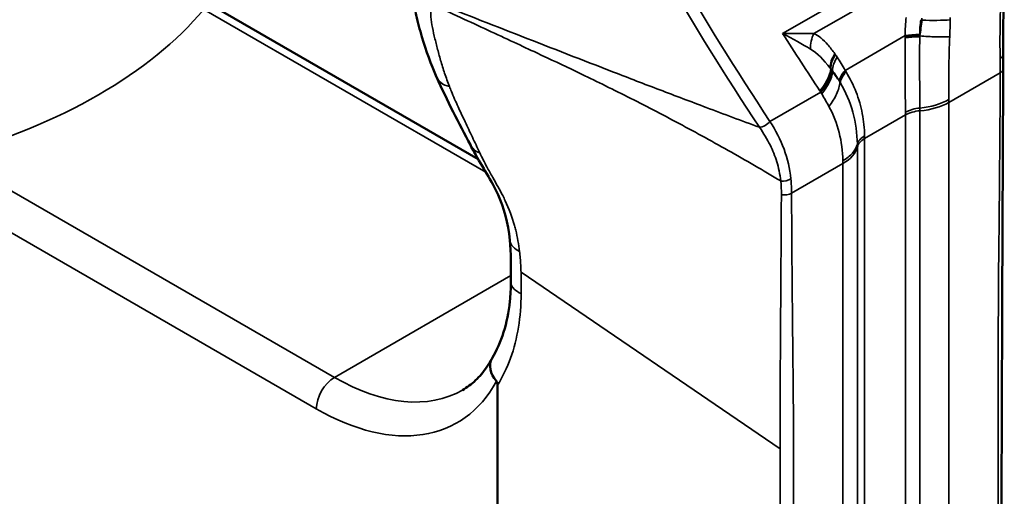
# Model space of a CAD drawing. Header units: millimetres. Extents: x 0 to 14369, y -869 to 2970.
# Tile 465 of 656: x 3637 to 3657, y 1113 to 1123. Entities that reach past the tile are written whole.
import ezdxf

# ---------------------------------------------------------------- set-up
doc = ezdxf.new("R2010")
doc.units = ezdxf.units.MM
doc.header["$LTSCALE"] = 10
doc.layers.add('Sichtbar (ISO)', color=7, linetype='Continuous', lineweight=50)
doc.layers.add('Sichtbar schmal (ISO)', color=7, linetype='Continuous', lineweight=35)

msp = doc.modelspace()

# ---------------------------------------------------------------- linework, layer by layer
at = {"layer": 'Sichtbar (ISO)'}
for p, q in [((3641.277, 1122.85), (3646.383, 1119.902)), ((3652.962, 1121.987), (3652.962, 1121.987)), ((3653.787, 1121.137), (3653.787, 1121.137)), ((3653.621, 1121.041), (3653.622, 1121.041)), ((3649.851, 1120.837), (3649.851, 1120.837)), ((3649.851, 1120.837), (3649.851, 1120.837)), ((3650.435, 1120.528), (3650.435, 1120.528)), ((3646.23, 1120.178), (3646.23, 1120.178)), ((3652.09, 1120.157), (3652.09, 1120.157)), ((3651.605, 1119.877), (3651.605, 1119.877)), ((3652.274, 1119.582), (3652.274, 1119.583)), ((3652.274, 1119.583), (3652.274, 1119.582)), ((3647.001, 1118.319), (3647.001, 1118.319)), ((3648.774, 1116.632), (3648.774, 1116.632)), ((3649.922, 1115.849), (3649.922, 1115.849)), ((3649.922, 1115.849), (3649.922, 1115.849))]:
    msp.add_line(p, q, dxfattribs=at)
msp.add_ellipse((3647.087, 1115.76), major_axis=(0.435, -0.247), ratio=0.751725, start_param=3.125713, end_param=4.285466, dxfattribs=at)
for points, knots in [([(3645.572, 1121.506), (3645.463, 1121.755), (3645.368, 1122.017), (3645.244, 1122.426), (3645.206, 1122.567), (3645.162, 1122.761), (3645.152, 1122.809), (3645.136, 1122.894), (3645.13, 1122.93), (3645.114, 1123.026), (3645.106, 1123.086), (3645.101, 1123.168), (3645.1, 1123.188), (3645.1, 1123.208)], [0, 0, 0, 0, 0.1182305, 0.1182305, 0.178174, 0.178174, 0.1967044, 0.1967044, 0.2120995, 0.2120995, 0.2325805, 0.2325805, 0.2392735, 0.2392735, 0.2392735, 0.2392735]), ([(3656.653, 1123.261), (3656.645, 1123.035), (3656.638, 1122.811), (3656.628, 1122.37), (3656.626, 1122.15), (3656.63, 1121.948)], [0, 0, 0, 0, 0.0682205, 0.0682205, 0.139307, 0.139307, 0.139307, 0.139307]), ([(3647.001, 1118.319), (3646.968, 1118.661), (3646.886, 1118.951), (3646.645, 1119.481), (3646.469, 1119.742), (3646.279, 1120.086), (3646.254, 1120.132), (3646.23, 1120.178)], [0, 0, 0, 0, 0.1409185, 0.1409185, 0.2952903, 0.2952903, 0.3186021, 0.3186021, 0.3186021, 0.3186021]), ([(3646.655, 1116.012), (3646.835, 1116.314), (3646.957, 1116.694), (3647.013, 1117.247), (3647.02, 1117.375), (3647.02, 1117.506)], [0, 0, 0, 0, 0.1753111, 0.1753111, 0.2255553, 0.2255553, 0.2255553, 0.2255553]), ([(3646.649, 1116.002), (3646.619, 1115.946), (3646.587, 1115.893), (3646.519, 1115.793), (3646.484, 1115.746), (3646.41, 1115.659), (3646.372, 1115.619), (3646.292, 1115.543), (3646.251, 1115.509), (3646.166, 1115.445), (3646.122, 1115.416), (3646.077, 1115.39)], [0.4436491, 0.4436491, 0.4436491, 0.4436491, 0.5119989, 0.5119989, 0.5803487, 0.5803487, 0.6486985, 0.6486985, 0.7170484, 0.7170484, 0.7853982, 0.7853982, 0.7853982, 0.7853982]), ([(3646.738, 1115.565), (3646.74, 1115.563), (3646.742, 1115.56), (3646.746, 1115.554), (3646.747, 1115.551), (3646.751, 1115.541), (3646.753, 1115.533), (3646.758, 1115.512), (3646.759, 1115.496), (3646.759, 1115.483)], [-0.009508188, -0.009508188, -0.009508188, -0.009508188, -0.008530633, -0.008530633, -0.007495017, -0.007495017, -0.005132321, -0.005132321, -0.000260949, -0.000260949, -0.000260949, -0.000260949]), ([(3646.759, 1115.483), (3646.76, 1114.977), (3646.759, 1114.469), (3646.758, 1113.962), (3646.757, 1112.614), (3646.758, 1111.269), (3646.759, 1109.922)], [0.0000026, 0.0000026, 0.0000026, 0.0000026, 0.2735195, 0.2735195, 0.2735195, 1, 1, 1, 1])]:
    msp.add_open_spline(points, degree=3, knots=knots, dxfattribs=at)
for points in [[(3656.63, 1121.948), (3656.632, 1121.853), (3656.632, 1121.76), (3656.632, 1121.669)], [(3656.632, 1121.669), (3656.614, 1117.752), (3656.594, 1113.837), (3656.594, 1109.932)], [(3656.632, 1121.669), (3656.632, 1121.669), (3656.632, 1121.669), (3656.632, 1121.669)], [(3646.23, 1120.178), (3646.007, 1120.606), (3645.776, 1121.04), (3645.571, 1121.507)], [(3647.02, 1117.505), (3647.02, 1117.788), (3647.025, 1118.072), (3647.001, 1118.319)]]:
    msp.add_open_spline(points, degree=3, dxfattribs=at)
at = {"layer": 'Sichtbar schmal (ISO)'}
for p, q in [((3655.64, 1124.272), (3652.325, 1122.359)), ((3652.937, 1122.355), (3655.103, 1123.606)), ((3641.027, 1122.825), (3646.534, 1119.646)), ((3655.044, 1122.617), (3655.026, 1122.626)), ((3653.545, 1121.636), (3654.719, 1122.314)), ((3654.718, 1122.271), (3654.719, 1122.287)), ((3653.265, 1121.665), (3653.282, 1121.636)), ((3653.3, 1121.609), (3653.297, 1121.628)), ((3653.557, 1121.617), (3653.564, 1121.605)), ((3655.572, 1121.01), (3656.574, 1121.588)), ((3653.071, 1121.21), (3652.078, 1120.638)), ((3653.071, 1121.21), (3653.053, 1121.236)), ((3653.587, 1121.123), (3653.588, 1121.124)), ((3653.756, 1121.22), (3653.756, 1121.221)), ((3655.572, 1097.581), (3655.572, 1121.01)), ((3653.926, 1120.304), (3654.724, 1120.765)), ((3654.724, 1120.765), (3654.724, 1097.336)), ((3655.006, 1097.417), (3655.006, 1120.846)), ((3653.926, 1096.875), (3653.926, 1120.304)), ((3650.872, 1120.29), (3650.872, 1120.29)), ((3652.05, 1120.236), (3652.05, 1120.236)), ((3653.784, 1120.141), (3653.784, 1096.712)), ((3643.577, 1115.638), (3636.077, 1119.967)), ((3651.517, 1119.928), (3651.517, 1119.928)), ((3652.5, 1119.236), (3653.501, 1119.814)), ((3653.501, 1119.814), (3653.501, 1096.385)), ((3635.724, 1119.355), (3643.223, 1115.025)), ((3647.02, 1117.626), (3643.577, 1115.638)), ((3647.218, 1117.74), (3647.218, 1117.74)), ((3647.22, 1117.691), (3652.277, 1114.244)), ((3648.774, 1116.632), (3648.774, 1116.632)), ((3649.198, 1116.342), (3649.198, 1116.342)), ((3649.198, 1116.342), (3649.198, 1116.342)), ((3649.834, 1115.909), (3649.834, 1115.909)), ((3649.834, 1115.909), (3649.834, 1115.909))]:
    msp.add_line(p, q, dxfattribs=at)
for centre, major_axis, ratio, start_param, end_param in [((3631.414, 1125.517), (-10.684, 0), 0.57735, 2.022432, 2.689957), ((3654.924, 1122.749), (-0.999, 0.05), 0.127643, 1.697654, 2.313165), ((3579.681, 1145.127), (-73.987, 23.821), 0.037653, 3.301247, 3.344897), ((3653.29, 1122.128), (0.135, 0.482), 0.82826, 1.319921, 1.953609), ((3655.053, 1122.207), (-0.5, -0.001), 0.173352, 4.812698, 5.446897), ((3655.053, 1122.254), (0.5, 0.003), 0.167172, 1.67381, 2.302216), ((3653.693, 1121.834), (0.378, 0.327), 0.691016, 1.940548, 2.617465), ((3653.737, 1121.781), (0.387, 0.317), 0.662857, 1.974535, 2.634899), ((3656.43, 1121.944), (0.2, 0.004), 0.515334, 5.485765, 6.283185), ((3652.402, 1121.33), (0.833, 0.554), 0.539516, 5.224761, 5.837401), ((3652.42, 1121.303), (0.828, 0.56), 0.550007, 5.217553, 5.833059), ((3653.304, 1120.654), (0.324, -1.159), 0.341033, 2.204078, 2.46743), ((3653.879, 1121.576), (-0.431, -0.253), 0.515543, 5.254699, 5.886717), ((3653.899, 1121.541), (0.433, 0.25), 0.520714, 2.113807, 2.748005), ((3646.511, 1118.017), (2.35, 4.07), 0.57735, 5.774295, 5.774325), ((3646.511, 1118.017), (2.35, 4.07), 0.57735, 5.774295, 5.774325), ((3655.077, 1120.618), (-0.5, -0.005), 0.569911, 4.847982, 5.491485), ((3654.865, 1121.463), (-1, -0.011), 0.569872, 1.7064, 2.349901), ((3654.865, 1121.418), (1, 0), 0.57735, 4.854286, 5.497788), ((3654.289, 1121.284), (-0.189, 1.909), 0.362297, 4.445319, 4.473942), ((3651.824, 1123.173), (-2.65, 4.59), 0.57735, 3.926991, 3.939765), ((3651.188, 1122.806), (2.5, -4.33), 0.57735, 0.785398, 0.798179), ((3655.077, 1120.561), (0.5, 0), 0.57735, 1.712693, 2.356194), ((3654.279, 1120.1), (-0.5, 0), 0.57735, 5.497788, 6.141288), ((3650.39, 1122.345), (-2.5, 4.33), 0.57735, 3.926991, 3.939688), ((3652.794, 1120.222), (1, 0), 0.57735, 5.497787, 6.141288), ((3652.943, 1120.892), (-0.34, 2.136), 0.360255, 4.296096, 4.322532), ((3649.754, 1121.978), (2.65, -4.59), 0.57735, 0.785398, 0.798157), ((3652.346, 1119.586), (0.199, 0.018), 0.561975, 4.379917, 5.448083), ((3648.09, 1119.944), (3.915, -1.987), 0.780445, 0.373084, 0.447732), ((3643.577, 1115.229), (-0.25, -0.433), 0.57735, 3.926991, 5.497787), ((3643.223, 1119.516), (2.75, -4.763), 0.57735, 5.497787, 6.62643), ((3643.577, 1119.72), (2.5, -4.33), 0.57735, 5.497787, 6.283185)]:
    msp.add_ellipse(centre, major_axis=major_axis, ratio=ratio, start_param=start_param, end_param=end_param, dxfattribs=at)
for points in [[(3651.876, 1120.523), (3650.552, 1122.518), (3649.317, 1124.628), (3648.221, 1126.876)], [(3648.454, 1126.975), (3649.537, 1124.735), (3650.763, 1122.629), (3652.078, 1120.638)], [(3656.571, 1121.873), (3656.562, 1122.294), (3656.575, 1122.763), (3656.586, 1123.241)], [(3645.466, 1122.933), (3645.455, 1122.866), (3645.453, 1122.735), (3645.477, 1122.528), (3645.524, 1122.308), (3645.583, 1122.076), (3645.647, 1121.833), (3645.726, 1121.579), (3645.788, 1121.406), (3645.822, 1121.319)], [(3652.29, 1119.475), (3651.947, 1119.681), (3651.26, 1120.079), (3650.239, 1120.637), (3649.231, 1121.159), (3648.256, 1121.634), (3647.578, 1121.953), (3646.591, 1122.414), (3645.86, 1122.751), (3645.466, 1122.933)], [(3654.719, 1122.314), (3654.714, 1122.434), (3654.722, 1122.554), (3654.74, 1122.671)], [(3655.026, 1122.626), (3655.007, 1122.531), (3654.999, 1122.433), (3655.001, 1122.337)], [(3655.004, 1122.308), (3655.019, 1122.411), (3655.034, 1122.514), (3655.044, 1122.617)], [(3655.046, 1122.654), (3655.045, 1122.642), (3655.045, 1122.629), (3655.044, 1122.617)], [(3655.595, 1122.622), (3655.595, 1122.512), (3655.592, 1122.403), (3655.587, 1122.294)], [(3655.595, 1122.667), (3655.595, 1122.652), (3655.595, 1122.637), (3655.595, 1122.622)], [(3653.053, 1121.236), (3652.808, 1121.607), (3652.565, 1121.981), (3652.325, 1122.359)], [(3652.325, 1122.359), (3652.548, 1122.354), (3652.754, 1122.353), (3652.937, 1122.355)], [(3652.937, 1122.355), (3652.983, 1122.334), (3653.073, 1122.276), (3653.207, 1122.143), (3653.299, 1122.025), (3653.346, 1121.959)], [(3654.718, 1122.271), (3654.715, 1122.102), (3654.714, 1121.767), (3654.718, 1121.273), (3654.722, 1120.965), (3654.723, 1120.817)], [(3654.719, 1122.287), (3654.719, 1122.296), (3654.719, 1122.306), (3654.719, 1122.314)], [(3655.004, 1122.308), (3654.901, 1122.307), (3654.796, 1122.299), (3654.719, 1122.287)], [(3655.004, 1122.308), (3655.004, 1122.317), (3655.002, 1122.328), (3655.001, 1122.337)], [(3655.003, 1122.293), (3655.003, 1122.295), (3655.003, 1122.298), (3655.003, 1122.303), (3655.004, 1122.306), (3655.004, 1122.308)], [(3655.587, 1122.294), (3655.58, 1122.153), (3655.572, 1121.872), (3655.569, 1121.457), (3655.57, 1121.194), (3655.572, 1121.065)], [(3653.253, 1121.681), (3653.126, 1121.843), (3653.003, 1121.972), (3652.87, 1122.051)], [(3653.346, 1121.959), (3653.35, 1121.953), (3653.354, 1121.948), (3653.358, 1121.942)], [(3653.358, 1121.942), (3653.369, 1121.926), (3653.381, 1121.909), (3653.392, 1121.892)], [(3653.392, 1121.892), (3653.444, 1121.816), (3653.495, 1121.73), (3653.545, 1121.636)], [(3656.574, 1121.588), (3656.574, 1121.681), (3656.573, 1121.776), (3656.571, 1121.873)], [(3653.265, 1121.666), (3653.261, 1121.672), (3653.257, 1121.675), (3653.253, 1121.681)], [(3653.297, 1121.628), (3653.286, 1121.642), (3653.276, 1121.653), (3653.265, 1121.666)], [(3653.282, 1121.636), (3653.288, 1121.627), (3653.294, 1121.618), (3653.3, 1121.609)], [(3653.3, 1121.609), (3653.315, 1121.589), (3653.344, 1121.548), (3653.387, 1121.485), (3653.416, 1121.447), (3653.431, 1121.429)], [(3653.443, 1121.407), (3653.452, 1121.471), (3653.494, 1121.548), (3653.557, 1121.617)], [(3653.545, 1121.636), (3653.549, 1121.63), (3653.553, 1121.623), (3653.557, 1121.617)], [(3653.564, 1121.605), (3653.641, 1121.48), (3653.771, 1121.218), (3653.894, 1120.793), (3653.924, 1120.503), (3653.925, 1120.356)], [(3653.443, 1121.407), (3653.444, 1121.406), (3653.445, 1121.405), (3653.447, 1121.4), (3653.449, 1121.398), (3653.45, 1121.396)], [(3653.784, 1120.194), (3653.778, 1120.617), (3653.667, 1121.03), (3653.45, 1121.396)], [(3653.09, 1121.176), (3653.084, 1121.187), (3653.077, 1121.199), (3653.071, 1121.21)], [(3653.228, 1120.933), (3653.184, 1121.013), (3653.138, 1121.094), (3653.09, 1121.176)], [(3653.501, 1119.87), (3653.496, 1120.242), (3653.404, 1120.613), (3653.228, 1120.933)], [(3652.078, 1120.638), (3652.301, 1120.291), (3652.451, 1119.917), (3652.487, 1119.515)], [(3653.784, 1120.194), (3653.799, 1120.254), (3653.851, 1120.313), (3653.925, 1120.356)], [(3652.487, 1119.515), (3652.495, 1119.422), (3652.499, 1119.328), (3652.5, 1119.236)], [(3652.301, 1119.206), (3652.333, 1119.201), (3652.41, 1119.199), (3652.476, 1119.222), (3652.5, 1119.236)], [(3647.22, 1117.691), (3647.218, 1117.739), (3647.214, 1117.833), (3647.205, 1117.97), (3647.196, 1118.057), (3647.191, 1118.099)]]:
    msp.add_open_spline(points, degree=3, dxfattribs=at)
for points, knots in [([(3645.462, 1122.992), (3646.048, 1122.764), (3646.634, 1122.534), (3647.22, 1122.305), (3647.82, 1122.07), (3648.421, 1121.836), (3649.023, 1121.603), (3649.174, 1121.544), (3649.324, 1121.486), (3649.475, 1121.428), (3649.626, 1121.37), (3649.777, 1121.312), (3649.928, 1121.255), (3650.079, 1121.197), (3650.23, 1121.14), (3650.382, 1121.082), (3650.533, 1121.025), (3650.685, 1120.968), (3650.836, 1120.911), (3651.182, 1120.781), (3651.529, 1120.651), (3651.876, 1120.523)], [0, 0, 0, 0, 0.275282, 0.275282, 0.275282, 0.557214, 0.557214, 0.557214, 0.627697, 0.627697, 0.627697, 0.69818, 0.69818, 0.69818, 0.768663, 0.768663, 0.768663, 0.839146, 0.839146, 0.839146, 1, 1, 1, 1]), ([(3655.003, 1122.293), (3654.999, 1122.135), (3654.999, 1121.976), (3654.999, 1121.818), (3654.999, 1121.66), (3655, 1121.503), (3655.001, 1121.349), (3655.003, 1121.195), (3655.005, 1121.045), (3655.006, 1120.9)], [0, 0, 0, 0, 0.333333, 0.333333, 0.333333, 0.666667, 0.666667, 0.666667, 1, 1, 1, 1]), ([(3655.587, 1122.294), (3655.509, 1122.29), (3655.417, 1122.289), (3655.317, 1122.291), (3655.217, 1122.293), (3655.111, 1122.3), (3655.004, 1122.308)], [0, 0, 0, 0, 0.5, 0.5, 0.5, 1, 1, 1, 1]), ([(3653.265, 1121.666), (3653.264, 1121.695), (3653.268, 1121.726), (3653.275, 1121.757), (3653.282, 1121.788), (3653.292, 1121.819), (3653.306, 1121.85), (3653.32, 1121.881), (3653.338, 1121.912), (3653.358, 1121.942)], [0, 0, 0, 0, 0.333333, 0.333333, 0.333333, 0.666667, 0.666667, 0.666667, 1, 1, 1, 1]), ([(3653.053, 1121.236), (3653.093, 1121.284), (3653.128, 1121.333), (3653.157, 1121.381), (3653.186, 1121.429), (3653.21, 1121.477), (3653.229, 1121.525), (3653.247, 1121.573), (3653.259, 1121.622), (3653.265, 1121.666)], [0, 0, 0, 0, 0.3333333, 0.3333333, 0.3333333, 0.6666667, 0.6666667, 0.6666667, 0.9999485, 0.9999485, 0.9999485, 0.9999485]), ([(3656.574, 1121.588), (3656.598, 1121.602), (3656.626, 1121.629), (3656.632, 1121.659), (3656.632, 1121.669)], [0, 0, 0, 0, 0.5, 0.7206639, 0.7206639, 0.7206639, 0.7206639]), ([(3645.572, 1121.506), (3645.578, 1121.492), (3645.6, 1121.45), (3645.675, 1121.369), (3645.763, 1121.331), (3645.822, 1121.319)], [0.5639149, 0.5639149, 0.5639149, 0.5639149, 0.6247675, 0.7499678, 0.9999646, 0.9999646, 0.9999646, 0.9999646]), ([(3656.536, 1109.851), (3656.536, 1110.828), (3656.536, 1112.292), (3656.536, 1114), (3656.536, 1114.977), (3656.536, 1115.709), (3656.535, 1116.319), (3656.536, 1116.807), (3656.537, 1117.174), (3656.539, 1117.542), (3656.544, 1118.032), (3656.55, 1118.524), (3656.555, 1119.015), (3656.559, 1119.505), (3656.567, 1120.364), (3656.571, 1121.099), (3656.574, 1121.588)], [0, 0, 0, 0, 0.25, 0.375, 0.4375, 0.5, 0.5625, 0.59375, 0.625, 0.65625, 0.6875, 0.75, 0.78125, 0.8125, 0.875, 1, 1, 1, 1]), ([(3646.414, 1120.024), (3646.365, 1120.127), (3646.317, 1120.23), (3646.269, 1120.333), (3646.222, 1120.432), (3646.176, 1120.531), (3646.129, 1120.63), (3646.124, 1120.641), (3646.119, 1120.653), (3646.113, 1120.664), (3646.072, 1120.751), (3646.031, 1120.838), (3645.99, 1120.926), (3645.945, 1121.024), (3645.901, 1121.123), (3645.859, 1121.226), (3645.846, 1121.257), (3645.834, 1121.288), (3645.822, 1121.319)], [0, 0, 0, 0, 0.2405736, 0.2405736, 0.2405736, 0.4731695, 0.4731695, 0.4731695, 0.5, 0.5, 0.5, 0.7047926, 0.7047926, 0.7047926, 0.9324323, 0.9324323, 0.9324323, 1, 1, 1, 1]), ([(3653.228, 1120.933), (3653.291, 1121.009), (3653.344, 1121.092), (3653.38, 1121.173), (3653.417, 1121.254), (3653.438, 1121.335), (3653.443, 1121.407)], [0, 0, 0, 0, 0.5, 0.5, 0.5, 1, 1, 1, 1]), ([(3653.431, 1121.429), (3653.433, 1121.426), (3653.435, 1121.422), (3653.437, 1121.418), (3653.439, 1121.414), (3653.441, 1121.411), (3653.443, 1121.407)], [0, 0, 0, 0, 0.5, 0.5, 0.5, 1, 1, 1, 1]), ([(3652.078, 1120.638), (3652.056, 1120.611), (3652.023, 1120.581), (3651.986, 1120.56), (3651.949, 1120.539), (3651.908, 1120.527), (3651.876, 1120.523)], [0, 0, 0, 0, 0.5, 0.5, 0.5, 1, 1, 1, 1]), ([(3652.29, 1119.475), (3652.273, 1119.609), (3652.246, 1119.736), (3652.211, 1119.851), (3652.176, 1119.965), (3652.134, 1120.067), (3652.08, 1120.178), (3652.025, 1120.288), (3651.957, 1120.407), (3651.876, 1120.523)], [0, 0, 0, 0, 0.333333, 0.333333, 0.333333, 0.666667, 0.666667, 0.666667, 1, 1, 1, 1]), ([(3646.23, 1120.178), (3646.242, 1120.154), (3646.258, 1120.132), (3646.276, 1120.113), (3646.314, 1120.072), (3646.363, 1120.042), (3646.414, 1120.024)], [0.6358402, 0.6358402, 0.6358402, 0.6358402, 0.7516945, 0.7516945, 0.7516945, 0.9997917, 0.9997917, 0.9997917, 0.9997917]), ([(3653.501, 1119.87), (3653.575, 1119.912), (3653.639, 1119.963), (3653.688, 1120.018), (3653.736, 1120.074), (3653.769, 1120.134), (3653.784, 1120.194)], [0.0000006, 0.0000006, 0.0000006, 0.0000006, 0.5, 0.5, 0.5, 1, 1, 1, 1]), ([(3647.191, 1118.099), (3647.174, 1118.239), (3647.15, 1118.377), (3647.116, 1118.513), (3647.109, 1118.543), (3647.101, 1118.573), (3647.092, 1118.603), (3647.046, 1118.768), (3646.984, 1118.931), (3646.911, 1119.087), (3646.895, 1119.121), (3646.879, 1119.155), (3646.862, 1119.188), (3646.802, 1119.308), (3646.736, 1119.423), (3646.668, 1119.542), (3646.629, 1119.61), (3646.59, 1119.68), (3646.552, 1119.752), (3646.505, 1119.84), (3646.459, 1119.932), (3646.414, 1120.024)], [0, 0, 0, 0, 0.204896, 0.204896, 0.204896, 0.25, 0.25, 0.25, 0.5, 0.5, 0.5, 0.554966, 0.554966, 0.554966, 0.75, 0.75, 0.75, 0.862022, 0.862022, 0.862022, 1, 1, 1, 1]), ([(3652.277, 1114.244), (3652.277, 1114.325), (3652.277, 1114.528), (3652.277, 1114.852), (3652.278, 1115.215), (3652.279, 1115.697), (3652.282, 1116.179), (3652.285, 1116.662), (3652.288, 1117.145), (3652.294, 1117.992), (3652.298, 1118.72), (3652.301, 1119.206)], [0, 0, 0, 0, 0.0488463, 0.122012, 0.1951776, 0.2683433, 0.4146746, 0.4878403, 0.561006, 0.7073373, 1, 1, 1, 1]), ([(3652.5, 1119.236), (3652.502, 1118.749), (3652.507, 1118.02), (3652.514, 1117.17), (3652.519, 1116.684), (3652.524, 1116.199), (3652.529, 1115.714), (3652.534, 1115.229), (3652.536, 1114.864), (3652.538, 1114.499), (3652.538, 1114.011), (3652.538, 1113.401), (3652.538, 1112.669), (3652.538, 1111.692), (3652.538, 1109.984), (3652.538, 1108.52), (3652.538, 1107.543)], [0, 0, 0, 0, 0.125, 0.1875, 0.21875, 0.25, 0.3125, 0.34375, 0.375, 0.40625, 0.4375, 0.5, 0.5625, 0.625, 0.75, 1, 1, 1, 1]), ([(3647.001, 1118.319), (3647.001, 1118.319), (3647.001, 1118.319), (3647.001, 1118.319), (3647.006, 1118.271), (3647.028, 1118.225), (3647.063, 1118.187), (3647.097, 1118.15), (3647.142, 1118.12), (3647.191, 1118.099)], [0.4906828, 0.4906828, 0.4906828, 0.4906828, 0.4909448, 0.4909448, 0.4909448, 0.7473645, 0.7473645, 0.7473645, 1, 1, 1, 1]), ([(3647.22, 1117.275), (3647.221, 1117.321), (3647.221, 1117.366), (3647.221, 1117.411), (3647.221, 1117.457), (3647.22, 1117.503), (3647.22, 1117.55), (3647.22, 1117.596), (3647.22, 1117.643), (3647.22, 1117.691)], [0.0000739, 0.0000739, 0.0000739, 0.0000739, 0.3333333, 0.3333333, 0.3333333, 0.6666667, 0.6666667, 0.6666667, 0.9999995, 0.9999995, 0.9999995, 0.9999995]), ([(3647.22, 1117.275), (3647.169, 1117.297), (3647.074, 1117.356), (3647.023, 1117.448), (3647.02, 1117.499), (3647.02, 1117.505)], [0, 0, 0, 0, 0.25, 0.5, 0.5375078, 0.5375078, 0.5375078, 0.5375078]), ([(3647.22, 1117.275), (3647.22, 1117.046), (3647.203, 1116.828), (3647.169, 1116.617), (3647.135, 1116.407), (3647.083, 1116.204), (3647.015, 1116.015), (3646.946, 1115.825), (3646.861, 1115.649), (3646.759, 1115.483)], [0, 0, 0, 0, 0.333333, 0.333333, 0.333333, 0.666667, 0.666667, 0.666667, 1, 1, 1, 1]), ([(3652.277, 1114.244), (3652.277, 1114.241), (3652.277, 1114.237), (3652.277, 1114.234), (3652.277, 1114.197), (3652.277, 1114.16), (3652.277, 1114.122), (3652.276, 1113.878), (3652.277, 1113.634), (3652.277, 1113.39), (3652.277, 1113.146), (3652.277, 1112.902), (3652.277, 1112.658), (3652.277, 1112.414), (3652.277, 1112.17), (3652.277, 1111.926), (3652.277, 1111.579), (3652.277, 1111.232), (3652.277, 1110.885), (3652.277, 1110.744), (3652.277, 1110.603), (3652.277, 1110.461), (3652.277, 1109.485), (3652.277, 1108.509), (3652.277, 1107.533)], [0, 0, 0, 0, 0.001431, 0.001431, 0.001431, 0.018131, 0.018131, 0.018131, 0.127228, 0.127228, 0.127228, 0.236324, 0.236324, 0.236324, 0.345421, 0.345421, 0.345421, 0.500423, 0.500423, 0.500423, 0.563614, 0.563614, 0.563614, 1, 1, 1, 1])]:
    msp.add_open_spline(points, degree=3, knots=knots, dxfattribs=at)

doc.saveas('drawing.dxf')
